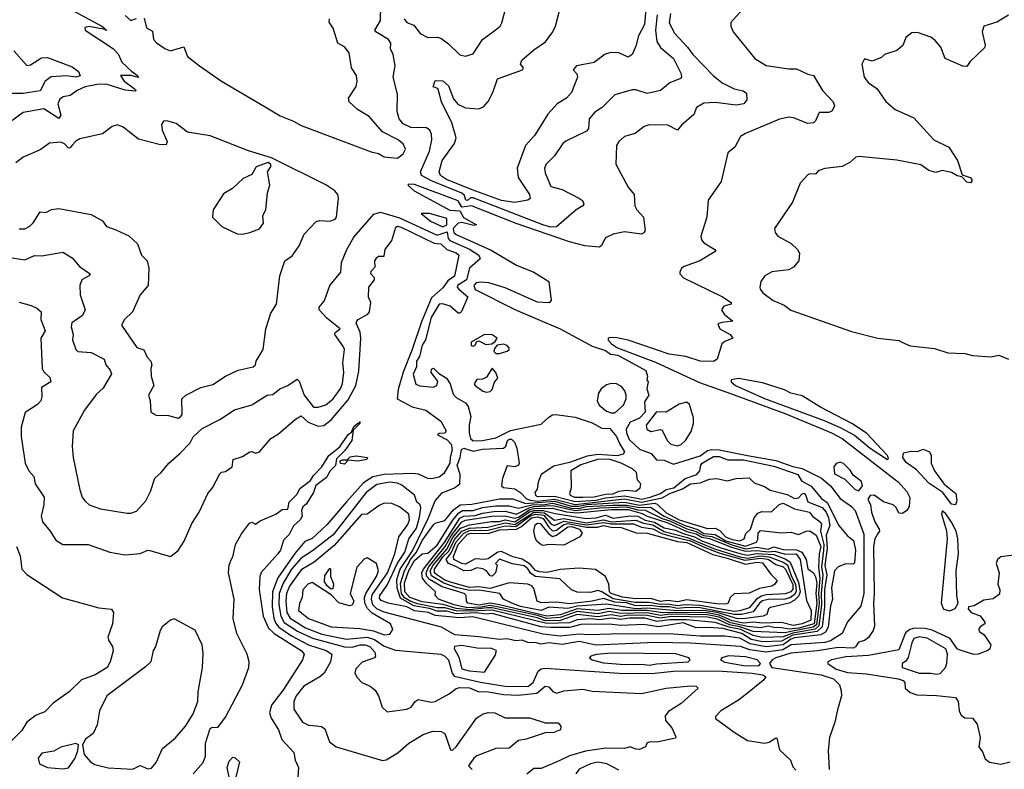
# Model space of a CAD drawing. Extents: x 1552294 to 1694791, y 811929 to 917222.
# Tile 462 of 643: x 1681327 to 1686533, y 828606 to 832570. Entities that reach past the tile are written whole.
import ezdxf

# ---------------------------------------------------------------- set-up
doc = ezdxf.new("R2010")
doc.units = 0

msp = doc.modelspace()

# ---------------------------------------------------------------- linework, layer by layer
at = {"layer": '0CON10XD'}
for points in [[(1684641.6, 832668.4), (1684630.3, 832545), (1684599.2, 832485), (1684585, 832430), (1684565.5, 832385), (1684545, 832372.3), (1684494.7, 832394.7), (1684453.7, 832396.3), (1684422.2, 832387.8), (1684365, 832344.1), (1684272, 832325), (1684253.3, 832305), (1684272.6, 832282.6), (1684276.9, 832265), (1684245.6, 832184.4), (1684219.2, 832155), (1684169.6, 832125), (1684119.7, 832070.3), (1684050.9, 831959.1), (1684002.1, 831905), (1683958.4, 831785), (1683963.3, 831735), (1684022.9, 831645), (1684026.1, 831623.9), (1684015, 831614.6), (1683945, 831602.7)], [(1681601.2, 832621.2), (1681761.2, 832535), (1681776.2, 832525), (1681777.4, 832517), (1681787.5, 832515), (1681777.4, 832517), (1681695, 832533.3), (1681671.7, 832528.3), (1681673.3, 832515), (1681823.1, 832415), (1681850, 832385), (1681866.9, 832345), (1681918.3, 832298.3), (1681950, 832275), (1681956, 832264), (1681915, 832273.8), (1681860, 832275), (1681880, 832245), (1681932.5, 832205), (1681942.5, 832195), (1681938.8, 832191.2), (1681885, 832196.7), (1681785, 832228.5), (1681737.5, 832227.5), (1681674.4, 832215), (1681631.4, 832195), (1681595, 832169.4), (1681557.6, 832162.4), (1681539.8, 832150.2), (1681528.7, 832125), (1681545.5, 832065), (1681535, 832046.5), (1681455, 832097.7), (1681345, 832079.7), (1681285.2, 832034.8)], [(1684136.6, 831473.4), (1684094, 831485), (1683725, 831628.5), (1683711.8, 831628.2), (1683695, 831612.9), (1683686.7, 831615), (1683679.2, 831639.2), (1683665, 831652.5), (1683508.6, 831715), (1683452.6, 831745), (1683445.8, 831765), (1683493.8, 831875), (1683506.1, 831935), (1683504.7, 831965), (1683495.2, 831985.2), (1683477.7, 831997.7), (1683395, 831999.5), (1683355, 832019.5), (1683333.5, 832045), (1683323.3, 832085), (1683325.3, 832175), (1683301.5, 832265), (1683313.5, 832325), (1683302.9, 832385), (1683288.5, 832415), (1683289.1, 832445), (1683278.2, 832465), (1683211.2, 832505), (1683205.8, 832515), (1683235.6, 832565), (1683237.6, 832645)], [(1683359.4, 832575), (1683374.3, 832555), (1683410.8, 832540.8), (1683445, 832496.9), (1683485, 832474.6), (1683535, 832476.7), (1683555, 832471.9), (1683595, 832442.2), (1683655, 832384), (1683685, 832376.8), (1683725, 832388.9), (1683775, 832465.6), (1683842, 832515), (1683867.5, 832535), (1683876.8, 832553.2), (1683901.2, 832645)], [(1683945, 831602.7), (1683875, 831613.9), (1683719.5, 831669.5), (1683584.7, 831725), (1683552, 831745), (1683545.2, 831765), (1683561, 831825), (1683626.2, 831915), (1683634.5, 831945), (1683611.5, 832025), (1683558.2, 832135), (1683542.5, 832195), (1683537.5, 832205), (1683514.2, 832215), (1683525, 832247.5), (1683565, 832245.5), (1683595, 832219.6), (1683620.7, 832150.7), (1683643.5, 832123.5), (1683685, 832103.3), (1683755, 832098.5), (1683780.6, 832109.4), (1683803.8, 832136.2), (1683828.9, 832185), (1683853.4, 832256.6), (1683985.4, 832304.6), (1683991.2, 832315), (1683975.7, 832335), (1683982.5, 832355), (1684045, 832410.4), (1684107, 832453), (1684146.9, 832505), (1684160.5, 832535), (1684190.5, 832649.5)], [(1685145, 832620.8), (1685088, 832555), (1685086.7, 832535), (1685100, 832505), (1685214.1, 832364.1), (1685275, 832327.7), (1685395, 832309.6), (1685435, 832310.4), (1685495, 832281.1), (1685524.3, 832274.3), (1685572.5, 832195), (1685629.1, 832135), (1685636.2, 832113.8), (1685622.6, 832087.4), (1685605, 832079.6), (1685555, 832078.9), (1685535.3, 832034.7), (1685525, 832024.5), (1685495, 832021.2), (1685419.1, 832050.9), (1685395, 832053.4), (1685345, 832043.6), (1685165, 831968), (1685138.8, 831951.2), (1685108.6, 831895), (1685072, 831865), (1685035.6, 831714.4), (1684967.5, 831615), (1684960, 831525), (1684928, 831425), (1684932.5, 831405), (1684945, 831390), (1685003.3, 831355), (1685008, 831345), (1684924.3, 831295), (1684840, 831265), (1684827.5, 831255), (1684817.5, 831235), (1684818.6, 831225), (1684837.1, 831205), (1685044.3, 831105), (1685088.8, 831075), (1685090, 831065), (1685050, 831055), (1685037.5, 831035), (1685052.3, 831012.3), (1685097.5, 830975), (1685039.3, 830969.3), (1685018.3, 830961.7), (1685030, 830935), (1685084.3, 830904.3), (1685097.5, 830885), (1685055, 830868.5), (1685039.1, 830855), (1685015.6, 830775), (1684995, 830761.5), (1684925.4, 830764.6), (1684848.7, 830788.7), (1684761.4, 830801.4), (1684545, 830874.6), (1684485, 830886.9), (1684450.9, 830889.1), (1684439.4, 830885), (1684438.2, 830875), (1684456.2, 830855), (1684488.2, 830835), (1684688.9, 830758.9), (1684921.9, 830651.9), (1685085, 830593), (1685378.4, 830485), (1685620, 830385), (1685675.8, 830355), (1685973.3, 830125), (1686018.1, 830075), (1686033.6, 830043.6), (1686030.8, 829995), (1686018, 829975), (1685995, 829958), (1685975, 829961.2), (1685961.3, 829991.3), (1685945, 830004.7), (1685895, 830020.4), (1685845.7, 830055.7), (1685825, 830053.2), (1685811.8, 830035), (1685825.4, 830005), (1685830.9, 829965), (1685849.2, 829915), (1685872.2, 829875), (1685873.3, 829865), (1685865, 829852.2), (1685849, 829825), (1685842.4, 829785), (1685845.8, 829535), (1685841.5, 829485), (1685847.4, 829362.6), (1685840.7, 829339.3), (1685815, 829302.3), (1685795, 829286.5), (1685762.4, 829277.6), (1685747.1, 829252.9), (1685735, 829247.2), (1685655, 829249.6), (1685545, 829232), (1685405, 829219.6), (1685324.7, 829195), (1685306.9, 829185), (1685292.8, 829165), (1685305, 829144.1), (1685565, 829105.3), (1685630.5, 829085), (1685662.1, 829052.1), (1685671, 829021), (1685671.9, 828995), (1685651.5, 828921.5), (1685637.8, 828855), (1685609.6, 828775), (1685602.6, 828705), (1685608.2, 828605)], [(1681885, 832591.5), (1681914.5, 832564.5), (1681944.7, 832575.3)], [(1681985, 832577.1), (1681997.1, 832527.1), (1682028.9, 832508.9), (1682034.6, 832465), (1682052, 832445), (1682098.5, 832415), (1682125, 832405.8), (1682195, 832425.7), (1682214.5, 832375), (1682277.7, 832325), (1682393.8, 832245), (1682625, 832108.2), (1682705, 832060.6), (1682775, 832033.3), (1682815, 832009.9), (1683185, 831871.8), (1683225, 831862.1), (1683255, 831844.4), (1683325, 831838.1), (1683355, 831860), (1683367.5, 831885), (1683355, 831912.5), (1683325, 831935.6), (1683245, 831977.1), (1683175, 832057.1), (1683113.3, 832095), (1683070, 832135), (1683066.2, 832155), (1683105.8, 832215.8), (1683111.4, 832245), (1683107.8, 832275), (1683082.5, 832315), (1683069.2, 832395), (1683045.4, 832425.4), (1683009.4, 832445), (1682985.3, 832525.3), (1682964, 832556), (1682965.7, 832574.3)], [(1684698.2, 832595), (1684689.8, 832515), (1684696.3, 832455), (1684715, 832423.2), (1684785, 832363.9), (1684825, 832282.5), (1684827.3, 832265), (1684822.2, 832257.8), (1684765, 832235.9), (1684715, 832194.6), (1684645, 832178.6), (1684585, 832198.4), (1684565, 832199.3), (1684475, 832171.9), (1684407.8, 832105), (1684369.2, 832080.8), (1684338.6, 832045), (1684335.5, 831995), (1684325, 831979.4), (1684215, 831928.2), (1684199.4, 831915), (1684155, 831849.2), (1684110.6, 831805), (1684102.2, 831785), (1684105, 831760), (1684135, 831687.5), (1684195, 831670.9), (1684288.1, 831625), (1684303.2, 831613.2), (1684310.4, 831595), (1684305.3, 831584.7), (1684269.5, 831565), (1684165, 831473.7), (1684136.6, 831473.4)], [(1684767.8, 832602.2), (1684762.2, 832552.2), (1684789.2, 832499.2), (1684858.9, 832425), (1684887.3, 832385), (1684995, 832272.7), (1685040.8, 832235), (1685105.6, 832204.4)], [(1686555.8, 832594.2), (1686493.9, 832556.1), (1686425, 832536), (1686416.2, 832505), (1686432.7, 832435), (1686429.6, 832420.4), (1686352.3, 832347.7), (1686335, 832322.5), (1686315, 832323.3), (1686221.2, 832365), (1686197.1, 832425), (1686168.7, 832458.7), (1686145, 832477.5), (1686075, 832501.2), (1686045, 832500), (1686012.5, 832475), (1685996.1, 832433.9), (1685965, 832406.7), (1685900, 832385), (1685885, 832370), (1685835, 832350), (1685795, 832362.5), (1685780, 832335), (1685793.3, 832265), (1685815, 832236.2), (1685859.2, 832205), (1685907.2, 832137.2), (1685956, 832095), (1686055, 832051.2), (1686160, 831935), (1686240, 831895), (1686286.2, 831825), (1686310, 831750), (1686352.5, 831735), (1686362.5, 831725), (1686362.5, 831715), (1686355, 831707.5), (1686335, 831711.2), (1686308.3, 831738.3), (1686285, 831744), (1686255, 831762.5), (1686205, 831772.5), (1686172.1, 831762.1), (1686135, 831771.9), (1686092.2, 831802.2), (1685965, 831826.9), (1685765, 831845.8), (1685748, 831842), (1685717.5, 831815), (1685676.7, 831793.3), (1685585, 831783.3), (1685549.3, 831770.7), (1685535, 831752.5), (1685505, 831753.8), (1685495, 831748.8), (1685453.3, 831705), (1685414.2, 831605), (1685318, 831465), (1685321.2, 831445), (1685336.7, 831425), (1685406.3, 831386.3), (1685440, 831355), (1685450, 831335), (1685446.7, 831295), (1685418.3, 831261.7), (1685395, 831246.2), (1685305, 831236), (1685266.7, 831215), (1685246.2, 831185), (1685240, 831155), (1685243.3, 831145), (1685256.7, 831125), (1685310.8, 831085), (1685370.3, 831060.3), (1685405, 831033.6), (1685725, 830921.6), (1685865, 830886), (1685975, 830873.9), (1685991.1, 830865), (1686036, 830845), (1686165, 830831.2), (1686235, 830808.1), (1686325, 830805.3), (1686365, 830794.1), (1686463, 830787), (1686505, 830796.5), (1686555, 830775.5)], [(1681295.7, 832405), (1681365, 832326.9), (1681385, 832330.4), (1681442.9, 832367.1), (1681475, 832370.4), (1681605, 832320.4), (1681638.2, 832295), (1681646.8, 832273.2), (1681625, 832265.7), (1681575, 832273.3), (1681493.1, 832266.9), (1681462.2, 832245), (1681435, 832194.2), (1681345, 832179.1), (1681275, 832179.5)], [(1685105.6, 832204.4), (1685153, 832193), (1685170.7, 832180.7), (1685172, 832145), (1685156, 832125), (1685115, 832117.2), (1685005, 832132), (1684945, 832127.8), (1684905.7, 832105), (1684892.4, 832067.6), (1684827.3, 832012.7), (1684805, 831986), (1684755, 832012.5), (1684655, 832014), (1684630, 832005), (1684582.5, 831967.5), (1684525, 831951.4), (1684494.6, 831925.4), (1684482.9, 831905), (1684478.6, 831805), (1684545, 831684), (1684575.6, 831645), (1684580.6, 831585), (1684590, 831565), (1684625.7, 831525), (1684634.2, 831455), (1684627.6, 831442.4), (1684615, 831435.8), (1684525, 831448.5), (1684464.5, 831435.5), (1684424.5, 831415.5), (1684404.2, 831375), (1684392.7, 831367.3), (1684315, 831374), (1684235, 831395.1), (1683952.8, 831492.8), (1683715.5, 831585), (1683665, 831578.3), (1683645, 831611.6), (1683415, 831698.6), (1683385, 831700), (1683380, 831695), (1683413.8, 831665), (1683602.6, 831562.6), (1683655, 831559.7), (1683674.6, 831524.6), (1683742.5, 831485), (1683728, 831482), (1683665, 831496.9), (1683645, 831493.5), (1683619.7, 831465), (1683623, 831445), (1683635.3, 831434.7), (1683820.7, 831350.7), (1683955, 831272.5), (1684045.5, 831235.5), (1684125.5, 831185), (1684137.5, 831085), (1684126.7, 831073.3), (1684065, 831075.8), (1683895, 831151.8), (1683807.5, 831177.5), (1683765, 831182.1), (1683741.8, 831178.2), (1683728.8, 831165), (1683735, 831143.4), (1683945, 831036.6), (1684185.7, 830935.7), (1684353.9, 830843.9), (1684425, 830819.7), (1684451.3, 830801.3), (1684490.6, 830795), (1684637.5, 830715), (1684647.5, 830685), (1684642.5, 830665), (1684650, 830655), (1684643, 830617), (1684653.3, 830585), (1684631.1, 830548.9), (1684634.3, 830495), (1684605, 830462.3), (1684555, 830441.7), (1684534.6, 830405), (1684536.3, 830385), (1684550.8, 830350.8), (1684605, 830298), (1684665.9, 830275.9), (1684695, 830242.8), (1684735, 830240), (1684785, 830219.1), (1684925, 830264.4), (1684965, 830291.6), (1684985, 830297.7), (1685025.4, 830295.4), (1685175, 830266), (1685325, 830239.7), (1685415, 830206.8), (1685465, 830196.4), (1685567.7, 830145), (1685614, 830105), (1685665, 830038.3), (1685725, 829996.2), (1685745.2, 829975), (1685790.2, 829850.2), (1685791, 829535), (1685775, 829468.2), (1685705, 829385.6), (1685676.5, 829325), (1685615, 829285.1), (1685585, 829277.1), (1685406.5, 829263.5), (1685361.8, 829238.2), (1685275, 829225.1), (1685188.1, 829238.1), (1685138.8, 829255), (1684875, 829273.7), (1684685, 829276.6), (1684375, 829263.1), (1684285, 829282.4), (1684195, 829265.9), (1684125, 829274), (1684085, 829267.3), (1684057.5, 829275), (1684015, 829276.5), (1683985, 829288.5), (1683950, 829285), (1683905, 829296), (1683865, 829293), (1683755, 829306.3), (1683628, 829318), (1683557.2, 829357.2), (1683255, 829437.6), (1683215.3, 829455.3), (1683195.3, 829475), (1683187.4, 829505), (1683191.5, 829528.5), (1683272.7, 829645), (1683310.7, 829745), (1683332.3, 829835), (1683379.1, 829900.9), (1683389.3, 829925), (1683385.1, 829955.1), (1683335, 829994.3), (1683295, 830010.8), (1683255, 830012.9), (1683228.9, 830001.1), (1683165, 829955.7), (1683135, 829953.8), (1682990.3, 829789.7), (1682885, 829702.2), (1682815, 829661.3), (1682754.2, 829575), (1682738.7, 829535), (1682734.1, 829495), (1682740.3, 829435), (1682757.7, 829405), (1682837.7, 829355), (1682925, 829320.6), (1683055, 829294.2), (1683165, 829304.7), (1683202.8, 829292.8), (1683255, 829256.9), (1683315, 829236.6), (1683554.6, 829215), (1683575.3, 829205), (1683594.3, 829185), (1683613.7, 829113.7), (1683625, 829098), (1683763.3, 829066.7), (1683895, 829045.5), (1684015, 829044.7), (1684041.7, 829065), (1684068.1, 829125), (1684085, 829137.6), (1684105, 829141.4), (1684523.2, 829113.2), (1684685, 829113.8), (1684785.1, 829125.1), (1685015, 829127.7), (1685200, 829115), (1685256.9, 829105), (1685271.9, 829095), (1685257.8, 829075), (1685175, 829008.8), (1685128.1, 828971.9), (1685035, 828915.6), (1685006.2, 828885), (1685006.7, 828875), (1685105, 828801.9), (1685175, 828758.9), (1685265.6, 828744.4), (1685290.9, 828749.1), (1685325, 828773.3), (1685330, 828770), (1685345, 828708.8), (1685402.5, 828655), (1685415, 828620), (1685431.7, 828601.7)], [(1682165, 830463.3), (1682179.3, 830470.7), (1682187, 830483), (1682183.8, 830565), (1682205, 830584.2), (1682285, 830624.5), (1682348.9, 830641.1), (1682415.6, 830684.4), (1682482.9, 830717.1), (1682562.5, 830735), (1682574, 830745), (1682577.1, 830765), (1682614, 830826), (1682629.7, 830935), (1682655, 831017.5), (1682685.4, 831065), (1682703.2, 831215), (1682730, 831295), (1682768.1, 831321.9), (1682805.5, 831374.5), (1682831.3, 831435), (1682895, 831501.9), (1682915, 831507.1), (1682966.7, 831505), (1682995, 831514.5), (1683003.3, 831525), (1683013.7, 831626.3), (1683010.4, 831645), (1682994.5, 831664.5), (1682946.2, 831696.2), (1682658.8, 831838.8), (1682536.5, 831876.5), (1682335, 831954.9), (1682215, 831975.4), (1682155, 832020), (1682105, 832034.5), (1682087.1, 832032.9), (1682078, 832015), (1682080, 831985), (1682107.1, 831925), (1682101.7, 831908.3), (1682065, 831909.5), (1681955, 831937.1), (1681875, 832000.6), (1681845, 832012.9), (1681815.6, 832004.4), (1681765, 831965.8), (1681645, 831939.2), (1681625, 831928.2), (1681605, 831906), (1681595, 831892.5), (1681585, 831890.6), (1681565, 831912.5), (1681545, 831922.5), (1681485, 831916.4), (1681435, 831881.1), (1681345, 831843.1), (1681307.8, 831812.2)], [(1682505.5, 831435.5), (1682545, 831443.8), (1682595, 831463.9), (1682617, 831493), (1682612.8, 831535), (1682629.6, 831565), (1682638.1, 831655), (1682649.5, 831695), (1682638.1, 831765), (1682656.5, 831795), (1682654.3, 831805), (1682641.1, 831815), (1682578.3, 831791.7), (1682555, 831751.2), (1682509.3, 831730.7), (1682452.3, 831677.7), (1682405, 831648), (1682351.2, 831565), (1682347.5, 831525), (1682395.9, 831475.9), (1682478.1, 831438.1), (1682505.5, 831435.5)], [(1681265, 831313.3), (1681355, 831299.6), (1681405, 831322.5), (1681445, 831320.7), (1681555, 831340.6), (1681605, 831310.6), (1681644, 831264), (1681700, 831225), (1681693.3, 831215), (1681656, 831195), (1681645.8, 831165), (1681647.5, 831115), (1681674.3, 831035), (1681658.6, 831005), (1681603.4, 830966.6), (1681600.4, 830945), (1681609.6, 830905), (1681606.6, 830876.6), (1681624.4, 830825), (1681634.2, 830815), (1681705, 830809.4), (1681774.2, 830775), (1681782.4, 830745), (1681806.6, 830716.6), (1681812, 830698), (1681768.5, 830621.5), (1681732.4, 830587.6), (1681670, 830505), (1681609.4, 830395), (1681604.3, 830315), (1681610, 830255), (1681644.7, 830084.7), (1681657.3, 830045), (1681671.4, 830025), (1681695, 830004.5), (1681755, 829984.2), (1681895, 829960.8), (1681915, 829960.8), (1681945, 829971.4), (1681994.5, 830025.5), (1682019.4, 830075), (1682042.7, 830145), (1682075.5, 830175), (1682115.3, 830224.7), (1682174.2, 830275.8), (1682228.3, 830331.7), (1682245, 830363.8), (1682292.3, 830407.7), (1682386, 830455), (1682462.6, 830507.4), (1682555, 830533.6), (1682635, 830584.3), (1682665, 830587.1), (1682703, 830617), (1682745, 830635.6), (1682795, 830668.6), (1682805, 830657.5), (1682832, 830585), (1682881, 830521), (1682905, 830521.6), (1682946.2, 830533.8), (1682985, 830564.7), (1683025, 830621.1), (1683034.3, 830645.7), (1683041.2, 830705), (1683035.2, 830755), (1683044.1, 830825), (1683039.7, 830839.7), (1682994.5, 830905), (1682996.2, 830915), (1683022, 830935), (1682951.1, 830991.1), (1682910.3, 831035), (1682910.5, 831049.5), (1682937.9, 831082.1), (1682946.3, 831103.7), (1682967.8, 831165), (1683025.3, 831235), (1683028.8, 831285), (1683057.8, 831355), (1683095, 831419.5), (1683199.1, 831540.9), (1683235, 831552.4), (1683335, 831521.6), (1683535, 831430.7), (1683587.7, 831447.7), (1683593.3, 831413.3), (1683601.5, 831401.5), (1683706, 831356), (1683755.3, 831325), (1683761.8, 831305), (1683705, 831255.5), (1683690.7, 831195), (1683642.1, 831165), (1683641.1, 831155), (1683648.8, 831145), (1683697.2, 831105), (1683662.8, 831027.2), (1683655, 831017.1), (1683645, 831018.6), (1683603.6, 831055), (1683565, 831067.3), (1683545, 831065.2), (1683503.2, 830995), (1683473.6, 830876.4), (1683455, 830849.5), (1683441.1, 830788.9), (1683426, 830765), (1683424.7, 830735), (1683407.8, 830695), (1683422.8, 830642.8), (1683443.1, 830633.1), (1683515, 830627.3), (1683532.5, 830635), (1683537.8, 830657.8), (1683503.1, 830705), (1683505, 830722.5), (1683515, 830727.5), (1683541.2, 830701.2), (1683584.2, 830674.2), (1683603.8, 830645), (1683618.8, 830588.8), (1683635, 830571.9), (1683685, 830543.8), (1683697.9, 830525), (1683712.2, 830472.2), (1683703.3, 830425), (1683704.6, 830385), (1683711, 830355), (1683725, 830342.7), (1683774.4, 830344.4), (1683845, 830359.1), (1683923, 830397), (1684085, 830431.6), (1684125, 830468.4)], [(1681325, 831463.6), (1681355, 831463.8), (1681381.3, 831478.7), (1681398.1, 831495), (1681435, 831552.9), (1681465, 831550), (1681495, 831565.7), (1681535, 831571.2), (1681705, 831540), (1681765, 831505.7), (1681785.6, 831475.6), (1681835, 831458), (1681905, 831426.2), (1681950, 831385), (1681970.6, 831325), (1682001.2, 831295), (1682010.4, 831255), (1682006.5, 831163.5), (1681965, 831114), (1681924.4, 831025.6), (1681881.2, 830985), (1681866.2, 830955), (1681946.1, 830836.1), (1681984.2, 830824.2), (1682001.2, 830785), (1682020, 830765), (1682026.2, 830745), (1682020, 830725), (1682022.5, 830685), (1682035.8, 830635), (1682008.8, 830585), (1682016.7, 830555), (1682020, 830495), (1682048.3, 830478.3), (1682115, 830477.5), (1682165, 830463.3)], [(1683565, 831473.5), (1683585.3, 831484.7), (1683585, 831518.1), (1683494.4, 831545.6), (1683450, 831545), (1683500, 831505), (1683565, 831473.5)], [(1681325, 831076.2), (1681388.1, 831058.1), (1681417.5, 831045), (1681441.5, 831025), (1681438.8, 830985), (1681461.6, 830925), (1681439.1, 830885), (1681446.2, 830725), (1681455, 830706.9), (1681487.3, 830677.3), (1681492.9, 830655), (1681442.9, 830625), (1681444.4, 830575), (1681438.6, 830555), (1681420.8, 830535), (1681357, 830493), (1681334.3, 830415), (1681335.8, 830365), (1681355.6, 830225.6), (1681375.6, 830185), (1681401.8, 830155), (1681409.4, 830115), (1681456.9, 830045), (1681455.6, 830005), (1681441.5, 829945), (1681447.8, 829915), (1681488.6, 829865), (1681517.6, 829817.6), (1681555, 829795.6), (1681690, 829795), (1681803.7, 829753.7), (1681885, 829740.9), (1681963.5, 829746.5), (1682005, 829764.3), (1682015, 829763.1), (1682125, 829731.2), (1682165, 829763.8), (1682197.2, 829812.8), (1682236.9, 829905), (1682276.2, 829965), (1682322.5, 830065), (1682346, 830094), (1682385, 830168.8), (1682395, 830177.5), (1682415, 830180.8), (1682450, 830205), (1682456, 830245), (1682505, 830260.8), (1682545, 830284), (1682555, 830286.2), (1682575, 830278), (1682595, 830285.6), (1682655, 830354.4), (1682695, 830380.6), (1682785, 830457.8), (1682815, 830474.4), (1682852, 830442), (1682905, 830421.1), (1682936.3, 830423.7), (1682975, 830453.3), (1683065, 830560), (1683105, 830636.2), (1683120.7, 830710.7), (1683132, 830885), (1683127.5, 830917.5), (1683107.1, 830965), (1683109.2, 830975), (1683116.2, 830985), (1683167.3, 831012.7), (1683176.5, 831025), (1683183.8, 831075), (1683172.3, 831102.3), (1683174.3, 831155), (1683204.2, 831195), (1683203.8, 831205), (1683184.5, 831225), (1683185, 831240), (1683207, 831263), (1683205.6, 831295), (1683215, 831313.1), (1683225, 831319.4), (1683255, 831320), (1683260, 831355), (1683295, 831401.4), (1683316.6, 831473.4), (1683325, 831477.2), (1683345, 831472.5), (1683518.6, 831388.6), (1683555, 831385.1), (1683585, 831355.1), (1683635, 831337.3), (1683650, 831325), (1683625.8, 831214.2), (1683590.6, 831189.4), (1683565, 831152.2), (1683505, 831098.5), (1683452.4, 830972.4), (1683402.7, 830825), (1683354.5, 830705.5), (1683328.1, 830615), (1683322.5, 830565), (1683403, 830523), (1683475, 830504.4), (1683555, 830446.4), (1683582.5, 830395), (1683575.9, 830384.1), (1683545, 830382), (1683536.2, 830375), (1683587.7, 830347.7), (1683608.7, 830325), (1683613.8, 830295), (1683602.7, 830255), (1683601.6, 830225), (1683569.2, 830170.8), (1683545, 830151), (1683505, 830142), (1683485, 830144.5), (1683436, 830166), (1683405, 830170.5), (1683255, 830164.9), (1683195, 830153.1), (1683145, 830121.2), (1683055, 830019.8), (1682951.9, 829898.1), (1682873.5, 829826.5), (1682835, 829810.4), (1682782, 829748), (1682691.7, 829618.3), (1682663.6, 829545), (1682662.7, 829465), (1682672, 829405), (1682680.1, 829380.1), (1682697.1, 829357.1), (1682765, 829312.5), (1682855, 829264.7), (1682947.7, 829235), (1682977.1, 829215), (1682970.7, 829175), (1682936.8, 829115), (1682915, 829095.4), (1682829.5, 829045), (1682789.2, 828995), (1682776.4, 828965), (1682777.5, 828925), (1682822.5, 828855), (1682855, 828839.4), (1682896.4, 828836.4)], [(1683725, 830842.6), (1683735, 830848.1), (1683743.5, 830866.5), (1683755, 830871.2), (1683792, 830852), (1683824.1, 830855.9), (1683842.1, 830867.9), (1683851.2, 830885), (1683825, 830903.4), (1683784.5, 830905.5), (1683715, 830865.2), (1683715, 830846.4), (1683725, 830842.6)], [(1683845, 830803.9), (1683865, 830804.7), (1683905, 830817.4), (1683914.8, 830825), (1683915.7, 830835), (1683905, 830847.3), (1683885, 830854.7), (1683851.5, 830848.5), (1683838.1, 830831.9), (1683835.1, 830815), (1683845, 830803.9)], [(1683795, 830599.7), (1683815, 830603.8), (1683826.2, 830615), (1683837.6, 830652.4), (1683856.3, 830675), (1683845, 830704.8), (1683825, 830726.9), (1683795, 830680), (1683775, 830669.2), (1683745, 830666.7), (1683730.8, 830645), (1683735, 830634.7), (1683776.5, 830605), (1683795, 830599.7)], [(1684455, 830490.8), (1684475, 830491.6), (1684519.1, 830530.9), (1684533.8, 830565), (1684534.2, 830585), (1684527, 830607), (1684509.4, 830629.4), (1684483.8, 830643.8), (1684455, 830646.7), (1684430.4, 830639.6), (1684402.4, 830617.6), (1684388.4, 830595), (1684381.1, 830555), (1684390.9, 830530.9), (1684429.5, 830499.5), (1684455, 830490.8)], [(1685915, 830244), (1685921.2, 830248.8), (1685915.8, 830265), (1685805, 830383.6), (1685727.3, 830435), (1685561.3, 830521.3), (1685465, 830581.5), (1685405, 830595.3), (1685371.8, 830611.8), (1685255, 830648.7), (1685127.7, 830672.3), (1685090, 830665), (1685089.2, 830655), (1685111.9, 830635), (1685265, 830566.3), (1685580.3, 830450.3), (1685665, 830413), (1685742.1, 830372.1), (1685824.7, 830305), (1685915, 830244)], [(1684805, 830317), (1684825, 830324), (1684847.8, 830345), (1684877.7, 830392.3), (1684890.8, 830435), (1684889.4, 830465), (1684868.4, 830535), (1684855, 830547.3), (1684815, 830537.1), (1684745, 830495.3), (1684693.6, 830496.4), (1684639.6, 830425), (1684644.1, 830404.1), (1684665, 830391.6), (1684715, 830403.3), (1684725, 830399.2), (1684751.2, 830345), (1684770.8, 830325), (1684805, 830317)], [(1684125, 830468.4), (1684145, 830480), (1684162, 830482), (1684265, 830467.7), (1684355, 830438.6), (1684405, 830410.1), (1684447.3, 830407.3), (1684483, 830365), (1684498, 830328), (1684525.3, 830284.7), (1684517.5, 830272.5), (1684485.9, 830264.1), (1684385, 830271.4), (1684327.7, 830262.3), (1684235, 830228.1), (1684150.8, 830209.2), (1684084.7, 830165), (1684068.5, 830125), (1684063.3, 830086.7), (1684050.9, 830069.1), (1684054.7, 830055), (1684065, 830049.2), (1684155, 830051), (1684265, 830021.5), (1684375, 830029.6), (1684425, 830041.7), (1684525, 830052.6), (1684589.8, 830039.8), (1684615, 830035.2), (1684660.3, 830045), (1684715.3, 830064.7), (1684745.2, 830084.8), (1684785.9, 830095), (1684846.4, 830143.6), (1684907.5, 830165), (1684922.9, 830185), (1684928.6, 830215), (1684936.7, 830225), (1684995, 830259.7), (1685025, 830260.8), (1685072.5, 830242.5), (1685155, 830243.2), (1685315, 830209.7), (1685441.8, 830165), (1685461.6, 830131.6), (1685512.7, 830102.7), (1685567.3, 830037.3), (1685596.5, 830016.5), (1685659.3, 829895), (1685702.1, 829842.1), (1685736.7, 829816.7), (1685746.8, 829765), (1685741.5, 829698.5), (1685735, 829690.6), (1685695, 829692.5), (1685655, 829676.9), (1685636.2, 829655), (1685619.6, 829565), (1685625.8, 829505), (1685615, 829471.2), (1685601.8, 829358.2), (1685588.1, 829331.9), (1685563.6, 829316.4), (1685425, 829301.4), (1685405, 829294.3), (1685365, 829265), (1685275, 829253.9), (1685190.2, 829270.2), (1685135, 829300.2), (1685055, 829310.8), (1684925, 829310.5), (1684785, 829321.5), (1684516.7, 829323.3), (1684332.7, 829317.3), (1684285, 829321.2), (1684185, 829309.8), (1684095, 829320.2), (1683722.9, 829412.9), (1683655, 829406.4), (1683525, 829418.8), (1683489.3, 829435), (1683415, 829443.8), (1683374.6, 829465), (1683275.3, 829484.7), (1683238.6, 829498.6), (1683230.5, 829510.5), (1683232, 829525), (1683269.5, 829580.5), (1683324.2, 829695.8), (1683363.4, 829755), (1683385.5, 829824.5), (1683425, 829880.8), (1683440.7, 829939.3), (1683448.7, 829988.7), (1683445.4, 830005), (1683427.9, 830017.9), (1683414.1, 830055), (1683347.9, 830107.9), (1683325, 830119.1), (1683285, 830124.5), (1683215, 830112.3), (1683160, 830070), (1682985, 829846.6), (1682875, 829760.5), (1682815, 829722.3), (1682765.1, 829665), (1682720.2, 829589.8), (1682700, 829535), (1682697.4, 829477.4), (1682707.7, 829415), (1682725, 829382.6), (1682796.5, 829336.5), (1682875, 829298.8), (1683044.4, 829254.4), (1683085, 829252.1), (1683128.1, 829265), (1683154.2, 829265), (1683178.8, 829255), (1683205.9, 829225), (1683209.5, 829205), (1683203.8, 829196.2), (1683137.8, 829172.2), (1683105, 829138), (1683100, 829115), (1683110.9, 829090.9), (1683135.7, 829065.7), (1683180, 829045), (1683206.2, 829025), (1683223.8, 828995), (1683244.3, 828934.3), (1683270.7, 828910.7), (1683375, 828924.3), (1683397.5, 828935), (1683418, 828965), (1683435, 828975.7), (1683505, 828961.4), (1683525, 828965.5), (1683598.1, 829005), (1683635, 829033.8), (1683655, 829038.9), (1683705, 829037.2), (1683755.2, 829015.2), (1683795, 829016.8), (1683885, 829001.5), (1683962.2, 828997.8), (1684061.9, 829008.1), (1684105, 829045.6), (1684125, 829042.5), (1684146.9, 829016.9), (1684165, 829009.1), (1684205, 829021.2), (1684265, 829026.2), (1684305, 829029.2), (1684355, 829019.5), (1684615, 829007.6), (1684745, 829036), (1684875, 829048.3), (1684903.8, 829045), (1684914.2, 829035), (1684825, 828954.6), (1684758, 828912), (1684741.1, 828888.9), (1684741.8, 828865), (1684775.5, 828825), (1684797.3, 828777.3), (1684795, 828771.2), (1684705, 828751.3), (1684655, 828749.2), (1684643.3, 828745), (1684636.7, 828725), (1684605, 828711.4), (1684585, 828712.9), (1684555.8, 828725.8), (1684525, 828716.7), (1684427.4, 828717.4), (1684318.4, 828701.6), (1684235, 828677.4), (1684179.9, 828650.1), (1684085, 828610.6), (1684045, 828611.1), (1684009, 828581)], [(1682245, 828582.5), (1682297.1, 828642.9), (1682310, 828675), (1682310, 828745), (1682335, 828822.5), (1682345, 828828.8), (1682375, 828828), (1682415, 828882.7), (1682505, 829052.2), (1682538.9, 829145), (1682540.9, 829175), (1682530.7, 829215), (1682475.8, 829325), (1682456.9, 829403.1), (1682461.8, 829505), (1682431.4, 829645), (1682434.2, 829685), (1682446, 829714), (1682455, 829730), (1682468.8, 829795), (1682499.3, 829850.7), (1682542.3, 829907.7), (1682555, 829912.5), (1682575, 829902.5), (1682599.3, 829920.7), (1682682.5, 829955), (1682715, 829980), (1682745, 829980.8), (1682752.2, 830017.8), (1682795, 830060.8), (1682809.1, 830090.9), (1682865, 830132.7), (1682880, 830160), (1682924.6, 830205), (1682961.8, 830265), (1683019.3, 830310.7), (1683064.3, 830375.7), (1683081.7, 830388.3), (1683095, 830419.2), (1683115, 830436.7), (1683123.6, 830436.4), (1683125, 830445.6), (1683125.5, 830435), (1683090.7, 830399.3), (1683084, 830345), (1683047.4, 830292.6), (1683001.7, 830248.3), (1682997.5, 830212.5), (1682969.7, 830185), (1682950.4, 830149.6), (1682893.8, 830106.2), (1682880.6, 830069.4), (1682842, 830008), (1682825, 829993.8), (1682817.5, 829975), (1682821.4, 829945), (1682810, 829925), (1682775, 829893.8), (1682751.9, 829848.1), (1682721.7, 829818.3), (1682705.6, 829765), (1682691.4, 829745), (1682605, 829646.2), (1682597.8, 829625), (1682593.1, 829556.9), (1682613.9, 829415), (1682642.9, 829352.9), (1682673.6, 829323.6), (1682815.3, 829235), (1682831.6, 829215), (1682822.7, 829185), (1682722.1, 829027.9), (1682658.4, 828945), (1682648.3, 828905), (1682656.2, 828876.2), (1682695, 828814.4), (1682713.6, 828763.6), (1682776.5, 828695), (1682784, 828655), (1682801.8, 828615), (1682798.1, 828565)], [(1685255, 829280.3), (1685195, 829293.3), (1685145, 829324.3), (1685045, 829350.5), (1684975, 829356.6), (1684905, 829353.6), (1684835, 829380.9), (1684705, 829359.6), (1684625, 829371.9), (1684505, 829367.3), (1684445, 829373.8), (1684295, 829371.2), (1684235, 829356.5), (1684135, 829355.2), (1684085, 829359.5), (1683825, 829430.1), (1683793.5, 829426.5), (1683742.9, 829432.9), (1683635, 829428.3), (1683585, 829442), (1683535, 829442.4), (1683495, 829457.1), (1683410.8, 829470.8), (1683340.4, 829510.4), (1683323.2, 829563.2), (1683320.8, 829609.2), (1683339.9, 829665), (1683405, 829760.7), (1683487.2, 829932.8), (1683524, 830026), (1683561.8, 830068.2), (1683626.9, 830095), (1683653.8, 830115), (1683655.5, 830165), (1683640.5, 830215), (1683656.1, 830255), (1683663, 830297), (1683675, 830303.3), (1683725, 830288.1), (1683775, 830298.4), (1683885, 830303.3), (1683897.1, 830315), (1683906.9, 830345), (1683915, 830351.6), (1683928.6, 830351.4), (1683943.1, 830335), (1683956.2, 830305), (1683967.9, 830225), (1683964.5, 830215), (1683945, 830205.3), (1683905, 830210), (1683880, 830145), (1683875.5, 830105), (1683885.4, 830095.4), (1683945, 830088.9), (1683977.3, 830067.3), (1684006.6, 830036.6), (1684029, 830029), (1684065, 830024.7), (1684155, 830034.9), (1684265, 830007), (1684525, 830036.5), (1684615, 830018.2), (1684725, 830042.3), (1684765, 830064.2), (1684831.4, 830088.6), (1684874.8, 830114.8), (1684925, 830121.4), (1684975, 830140), (1685013.6, 830143.6), (1685068.2, 830131.8), (1685115, 830142.9), (1685185, 830147.9), (1685211.4, 830121.4), (1685265, 830100.9), (1685295, 830081.8), (1685385, 830060), (1685425, 830037.5), (1685445, 830041.4), (1685465, 830063.5), (1685475, 830066.3), (1685484.6, 830054.6), (1685495, 830020), (1685571.3, 829991.3), (1685591.8, 829965), (1685604.1, 829935.9), (1685610.5, 829895), (1685591.8, 829845), (1685597.5, 829775), (1685584.3, 829684.3), (1685594.3, 829635), (1685582.8, 829555), (1685583.4, 829465), (1685570.9, 829359.1), (1685544.4, 829335.6), (1685415, 829315.5), (1685355, 829283.9), (1685255, 829280.3)], [(1686275, 830003.8), (1686255, 830008.1), (1686208.9, 830068.9), (1686135, 830118.8), (1686069, 830189), (1686015, 830228.9), (1685997.8, 830255), (1686001.1, 830278.9), (1686041.7, 830288.3), (1686075, 830286), (1686105, 830298.6), (1686137.5, 830285), (1686146.9, 830265), (1686146, 830225), (1686164.2, 830185), (1686215, 830113.8), (1686277.5, 830065), (1686282.9, 830025), (1686275, 830003.8)], [(1683045, 830219.7), (1683023.1, 830223.1), (1683022.6, 830237.4), (1683035, 830243.3), (1683058.3, 830241.7), (1683075, 830258.7), (1683106, 830264), (1683165.7, 830255), (1683163.3, 830245), (1683115, 830235.3), (1683065, 830240), (1683045, 830219.7)], [(1684305, 830044.3), (1684365, 830047.3), (1684425, 830061.3), (1684465, 830063.3), (1684495, 830076.3), (1684535, 830082.8), (1684585, 830077.2), (1684607.8, 830095), (1684611.5, 830115), (1684594.4, 830135), (1684588.2, 830175), (1684567.1, 830195), (1684506.8, 830225), (1684445, 830245.3), (1684382.8, 830245), (1684295, 830215.3), (1684240.9, 830185), (1684243.6, 830095), (1684233.6, 830065), (1684238.6, 830055), (1684260.5, 830045), (1684305, 830044.3)], [(1685765, 830078.2), (1685784.3, 830105), (1685778.7, 830128.7), (1685735, 830160.7), (1685718, 830188), (1685683.3, 830223.3), (1685665, 830230.9), (1685645, 830223.1), (1685631.6, 830205), (1685635, 830168.2), (1685689.5, 830139.5), (1685745, 830085.8), (1685765, 830078.2)], [(1685255, 829303.5), (1685205, 829313.4), (1685140.1, 829345), (1685077.9, 829357.9), (1685005, 829382.4), (1684855, 829397.2), (1684765, 829396.8), (1684697.1, 829387.1), (1684634.5, 829404.5), (1684552, 829405), (1684505, 829397.8), (1684455, 829404.5), (1684395, 829396.4), (1684345, 829401.7), (1684275, 829396.1), (1684235, 829381.4), (1684115, 829376.4), (1683825, 829447.8), (1683712, 829442), (1683635, 829443.7), (1683575, 829460.3), (1683535, 829460.2), (1683430.9, 829480.9), (1683395, 829492.7), (1683362.6, 829512.6), (1683346.7, 829535), (1683341.4, 829588.6), (1683362.6, 829655), (1683394.4, 829715.6), (1683425.6, 829755), (1683455, 829815.7), (1683515, 829899.5), (1683525, 829907.8), (1683575, 829921.2), (1683621.6, 829978.4), (1683656.1, 830003.9), (1683718.5, 830008.5), (1683865, 830035.9), (1683935, 830036.3), (1684002.1, 830012.1), (1684155, 830023.1), (1684245, 829997.3), (1684283.3, 829996.7), (1684325, 830006), (1684525, 830018.3), (1684605, 830003.2), (1684685, 830014), (1684698.2, 830008.2), (1684745, 829962.7), (1684813.8, 829925), (1684965, 829879.4), (1685005, 829882), (1685029.5, 829869.5), (1685058.7, 829835), (1685095, 829820.7), (1685135.1, 829814.9), (1685157.5, 829825), (1685167.4, 829852.6), (1685191.8, 829875), (1685210, 829935), (1685230.4, 829959.6), (1685250.9, 829969.1), (1685302.3, 829967.7), (1685343.1, 830006.9), (1685365, 830012.9), (1685425, 829982.8), (1685504.2, 829965), (1685518.9, 829945), (1685560, 829915), (1685567.1, 829902.9), (1685561.6, 829865), (1685579.7, 829795), (1685577.6, 829765), (1685566.8, 829675), (1685574.1, 829635), (1685565, 829535), (1685566.9, 829475), (1685552.5, 829365), (1685532.6, 829347.4), (1685415, 829326.5), (1685365, 829306.7), (1685315, 829304.9), (1685255, 829303.5)], [(1685375, 829327.8), (1685204.9, 829335.1), (1685135, 829359.6), (1685080.4, 829370.4), (1685015, 829400.6), (1684965, 829410.3), (1684775, 829414.7), (1684714.6, 829404.6), (1684645, 829420.2), (1684545, 829421.6), (1684505, 829414.5), (1684455, 829423.7), (1684385, 829412.3), (1684275, 829424.4), (1684185, 829393.4), (1684105, 829391.3), (1684063.7, 829406.3), (1683825, 829460.1), (1683800.1, 829459.9), (1683705, 829449.8), (1683635, 829457.2), (1683566.9, 829476.9), (1683455, 829491.8), (1683389.8, 829515), (1683363, 829545), (1683362.5, 829592.5), (1683385, 829657.6), (1683415, 829710.8), (1683455, 829745.2), (1683485, 829749.1), (1683535, 829791.9), (1683617.4, 829922.6), (1683648.5, 829961.5), (1683669.2, 829975), (1683725, 829974.5), (1683775, 829991), (1683845, 830000), (1683915, 829998.8), (1683965, 829987.7), (1684035, 830004.2), (1684104.5, 830005.5), (1684145, 830012.7), (1684245, 829986.5), (1684284.2, 829985.8), (1684325, 829994.9), (1684465, 830003.2), (1684536.4, 830003.6), (1684605, 829990.1), (1684662.9, 829992.9), (1684735, 829944.6), (1684845.4, 829894.6), (1684913.3, 829873.3), (1684945, 829853.6), (1685005, 829847.5), (1685061.6, 829815), (1685165, 829786.8), (1685223, 829807), (1685229.5, 829820.5), (1685231.2, 829855), (1685245, 829869.4), (1685355, 829857.3), (1685405, 829860), (1685445, 829847.8), (1685485, 829865.3), (1685505, 829867.5), (1685538, 829845), (1685564.2, 829785), (1685554.5, 829745.5), (1685550.5, 829675), (1685557.9, 829615), (1685551.1, 829535), (1685554.8, 829485), (1685539.6, 829370.4), (1685522.9, 829357.1), (1685405, 829334.2), (1685375, 829327.8)], [(1685396.5, 829346.5), (1685354.9, 829354.9), (1685315.1, 829355.1), (1685285, 829363.8), (1685245, 829353.9), (1685175, 829361.5), (1685085, 829380.9), (1685025, 829410.1), (1684965, 829423.2), (1684765, 829426.5), (1684715, 829419.5), (1684645, 829432.9), (1684505, 829429.4), (1684445, 829440.9), (1684385, 829427.8), (1684275, 829441.3), (1684185, 829408.3), (1684113.2, 829403.2), (1684065, 829419), (1683868.8, 829461.2), (1683815, 829472.4), (1683765, 829463.3), (1683695, 829460.4), (1683625.5, 829475), (1683541.8, 829505), (1683523.8, 829525), (1683525.3, 829545), (1683478.1, 829588.1), (1683456.7, 829616.7), (1683453.9, 829645), (1683462.1, 829665), (1683572.9, 829805), (1683655, 829934.6), (1683675, 829944.3), (1683735, 829948.8), (1683775, 829961.3), (1683835, 829968.7), (1683895, 829970.6), (1683955, 829954.7), (1684020.5, 829989.5), (1684045, 829995), (1684145, 830001.2), (1684265, 829974.1), (1684395, 829988.8), (1684535, 829993.1), (1684595, 829978.7), (1684635, 829976.4), (1684725, 829931.9), (1684765, 829920.1), (1684855, 829877.8), (1684905, 829864.3), (1684942.9, 829842.9), (1684986.5, 829836.5), (1685092.2, 829792.2), (1685165, 829772.5), (1685225, 829780.1), (1685285, 829770.9), (1685315, 829782.3), (1685365, 829768), (1685435, 829766.5), (1685463.6, 829755), (1685486.2, 829715), (1685495, 829665.8), (1685525, 829645.4), (1685535, 829623.8), (1685541.7, 829591.7), (1685537, 829535), (1685541.7, 829485), (1685527.6, 829375), (1685446.7, 829353.3), (1685445, 829352.9), (1685396.5, 829346.5)], [(1685416.6, 829366.6), (1685355, 829381.9), (1685255, 829379.2), (1685205, 829384.8), (1685155, 829379.6), (1685095, 829391.5), (1685025, 829421.5), (1684965, 829433.6), (1684715, 829434.7), (1684645.1, 829445.1), (1684511.5, 829445), (1684445, 829457.1), (1684385, 829445.2), (1684275, 829454.8), (1684185, 829423.1), (1684115, 829416.5), (1683865, 829476.2), (1683815, 829484.8), (1683755, 829474.7), (1683697.3, 829485), (1683690, 829495), (1683687.6, 829525), (1683677.5, 829535), (1683561.3, 829571.3), (1683495, 829609), (1683479.5, 829625), (1683476.2, 829645), (1683488.6, 829675), (1683576.4, 829783.6), (1683609, 829841), (1683665, 829914.5), (1683685, 829923.1), (1683824.4, 829944.4), (1683895, 829946.2), (1683945, 829933.9), (1683965, 829940.1), (1684025, 829979.8), (1684045, 829985.3), (1684145, 829987.5), (1684218.1, 829968.1), (1684275, 829961.6), (1684455, 829980), (1684545, 829980.3), (1684619.5, 829959.5), (1684645, 829943.9), (1684755, 829909.2), (1684855, 829863.4), (1684905, 829850.7), (1684935, 829833.7), (1684975, 829827.1), (1685090.6, 829780.6), (1685165, 829759.8), (1685225, 829763.8), (1685285, 829755.4), (1685319.8, 829759.8), (1685375, 829744.4), (1685433.8, 829745), (1685453.5, 829715), (1685488.1, 829498.1), (1685513.1, 829445), (1685510.8, 829395), (1685465, 829375), (1685416.6, 829366.6)], [(1685125, 829402.4), (1685015, 829434.8), (1684945, 829445.7), (1684805, 829443.9), (1684645, 829458.7), (1684585, 829454.8), (1684430.6, 829479.4), (1684275, 829469.4), (1684225, 829456.5), (1684125, 829464.1), (1684084.1, 829445.9), (1683975, 829467.3), (1683929.8, 829485), (1683885.5, 829505), (1683866.2, 829536.2), (1683756.8, 829553.2), (1683705, 829551.3), (1683635, 829566.7), (1683570.3, 829590.3), (1683505, 829628.6), (1683497.4, 829655), (1683513.1, 829685), (1683585, 829769.3), (1683618.3, 829831.7), (1683658.3, 829881.7), (1683705, 829898.7), (1683822.9, 829917.1), (1683865, 829916.9), (1683895, 829925.9), (1683945, 829914.7), (1684023, 829967), (1684045, 829975.2), (1684095.2, 829975.2), (1684158, 829958), (1684325, 829931.4), (1684375.8, 829935), (1684425, 829949.1), (1684464.7, 829934.7), (1684554.5, 829945.5), (1684595, 829943.9), (1684635, 829924.2), (1684683.5, 829913.5), (1684735, 829883.5), (1684795, 829869.7), (1684835, 829853.5), (1684895, 829836.1), (1684934.1, 829815), (1685035, 829777.5), (1685135, 829747), (1685175, 829739), (1685225, 829747.1), (1685315, 829741.8), (1685378, 829718), (1685401.8, 829701.8), (1685444.5, 829594.5), (1685453.7, 829545), (1685447.1, 829522.9), (1685421.7, 829498.3), (1685396.2, 829483.8), (1685297.7, 829462.3), (1685287.5, 829455), (1685278, 829425), (1685258.1, 829415), (1685165, 829404.1), (1685125, 829402.4)], [(1685105, 829424.2), (1684925, 829459.1), (1684855, 829461.5), (1684805, 829456.3), (1684765, 829465.2), (1684715, 829464.6), (1684663, 829473), (1684585, 829470.4), (1684535, 829485.7), (1684475, 829489.3), (1684415, 829509.4), (1684355, 829495.6), (1684235, 829481.5), (1684165, 829489.5), (1684085, 829486.4), (1684062.9, 829495), (1684045, 829562), (1684035, 829575.6), (1684015, 829585.4), (1683915, 829591.7), (1683815, 829562.8), (1683755, 829570.8), (1683705, 829566.9), (1683605.4, 829595.4), (1683575, 829606.8), (1683533.1, 829635), (1683521.5, 829645), (1683519.8, 829665), (1683565, 829729.8), (1683595, 829757.4), (1683627.7, 829822.3), (1683665, 829864.9), (1683705, 829881.1), (1683803.3, 829886.7), (1683895, 829908.9), (1683945, 829900.9), (1684045.1, 829964.9), (1684102, 829962), (1684155, 829923.3), (1684205, 829932.8), (1684325, 829909.5), (1684415, 829924.6), (1684455, 829915.5), (1684585, 829923.1), (1684625, 829906.9), (1684675, 829898.6), (1684735, 829862.7), (1684858.9, 829831.1), (1684995, 829773.8), (1685135, 829729.9), (1685175, 829721.8), (1685245, 829734), (1685290.4, 829730.4), (1685365, 829702), (1685386.6, 829686.6), (1685408.1, 829625), (1685429.8, 829585), (1685433.1, 829546.9), (1685425, 829530.8), (1685402.7, 829515), (1685375, 829505.6), (1685285, 829504.1), (1685255, 829496.6), (1685239.6, 829485), (1685205, 829439.3), (1685145, 829424.5), (1685105, 829424.2)], [(1686245, 829443.8), (1686273.7, 829456.3), (1686290, 829485), (1686282, 829525), (1686278.8, 829655), (1686290.8, 829745), (1686288.6, 829825), (1686278.2, 829865), (1686255, 829912.1), (1686225, 829956.5), (1686205, 829973.1), (1686201.6, 829955), (1686227, 829867), (1686230.5, 829825), (1686199.4, 829485), (1686212.7, 829452.7), (1686245, 829443.8)], [(1685105, 829440.3), (1684925, 829472.2), (1684845.5, 829475.5), (1684805, 829470.7), (1684755, 829479.9), (1684715, 829477.2), (1684655, 829489), (1684582.2, 829487.8), (1684465, 829507), (1684405, 829545.4), (1684385, 829552.1), (1684345, 829541.5), (1684275, 829542), (1684245.6, 829555), (1684184.1, 829614.1), (1684055, 829625.6), (1684030.7, 829640.7), (1684015, 829665.5), (1683995, 829682.7), (1683933.2, 829693.2), (1683865, 829717.5), (1683843.8, 829695), (1683852.5, 829685), (1683842.5, 829645), (1683825, 829627.5), (1683815, 829630), (1683796.1, 829656.1), (1683775.8, 829665.8), (1683745, 829671.2), (1683713.3, 829656.7), (1683675, 829656), (1683636.1, 829676.1), (1683593.9, 829693.9), (1683582.8, 829715), (1683608.5, 829751.5), (1683635, 829809.4), (1683675, 829855), (1683705, 829868.8), (1683805, 829869.8), (1683895, 829893.1), (1683949.9, 829890.1), (1684025, 829944.7), (1684055, 829955.5), (1684099.1, 829949.1), (1684135, 829904.2), (1684155, 829894.8), (1684205, 829917.8), (1684325, 829898.1), (1684415, 829911.9), (1684455, 829903.3), (1684573.3, 829903.3), (1684615, 829887.3), (1684675, 829878.3), (1684723.3, 829853.3), (1684765, 829839.9), (1684873.5, 829815), (1684955, 829777.6), (1685029, 829749), (1685161.2, 829711.2), (1685245, 829721.8), (1685285, 829716.8), (1685325, 829688.5), (1685365, 829677.5), (1685377.2, 829665), (1685415, 829583.5), (1685415, 829558.5), (1685405, 829545.3), (1685375, 829534), (1685275, 829528.2), (1685249.1, 829520.9), (1685223.7, 829506.3), (1685185, 829459.9), (1685135, 829443.6), (1685105, 829440.3)], [(1685025, 829479.4), (1684855, 829503.1), (1684805, 829492.3), (1684755, 829499.2), (1684715, 829493.3), (1684665, 829508.7), (1684585, 829507.6), (1684515, 829515.7), (1684454.3, 829535), (1684445.2, 829545), (1684442.9, 829585), (1684424.5, 829625), (1684371.8, 829661.8), (1684285, 829669.3), (1684185, 829662.3), (1684115, 829647.6), (1684075, 829650.1), (1684055, 829657.2), (1684028.8, 829688.8), (1683985, 829716.9), (1683935, 829730.1), (1683875, 829757.2), (1683855, 829754.4), (1683805, 829718.9), (1683785, 829714.8), (1683735, 829718.8), (1683685, 829690.3), (1683665, 829693.6), (1683623.3, 829715), (1683620.8, 829730.8), (1683645.6, 829795), (1683695, 829849), (1683715, 829855.1), (1683805, 829852.6), (1683865, 829872.2), (1683955, 829876.7), (1683979.9, 829890.1), (1684033.5, 829935), (1684065, 829941.4), (1684095, 829932), (1684125, 829886.2), (1684145, 829867.1), (1684165, 829870.6), (1684205, 829899.8), (1684225, 829905), (1684325, 829886.3), (1684383.2, 829886.8), (1684415, 829895.6), (1684455, 829887), (1684507.3, 829885), (1684586.6, 829856.6), (1684645, 829854.3), (1684805, 829810.3), (1684855.2, 829805), (1684992.4, 829742.4), (1685068.1, 829721.9), (1685165, 829691.2), (1685225, 829702.1), (1685255, 829697.3), (1685298.3, 829638.3), (1685332, 829605), (1685320.6, 829585), (1685305, 829573.8), (1685238.3, 829561.7), (1685185, 829536.7), (1685105, 829533.1), (1685084.2, 829515), (1685074.2, 829485), (1685065, 829481.9), (1685025, 829479.4)], [(1684095, 829789.4), (1684083.8, 829793.8), (1684059.1, 829815), (1684052.4, 829832.4), (1684046.2, 829865), (1684052.1, 829897.9), (1684065, 829907.6), (1684079.5, 829905), (1684122.6, 829852.6), (1684145, 829837.9), (1684166.3, 829843.7), (1684225, 829888.3), (1684245, 829889.2), (1684287, 829875), (1684301.1, 829855), (1684289.2, 829835), (1684205, 829791.9), (1684125, 829794.9), (1684095, 829789.4)], [(1681310.6, 829785), (1681330, 829735), (1681338.1, 829665), (1681365, 829635.8), (1681553.2, 829513.2), (1681745, 829460.8), (1681812.3, 829452.3), (1681823.8, 829435), (1681817.5, 829375), (1681794, 829305), (1681798.8, 829285), (1681818, 829255), (1681821.7, 829231.7), (1681805.6, 829175), (1681789.4, 829145), (1681726.2, 829105), (1681655, 829080), (1681588.6, 829015), (1681504.7, 828955.3), (1681460.4, 828909.6), (1681415, 828892.2), (1681365.4, 828855), (1681338.5, 828811.5), (1681265, 828737.5)], [(1683255, 829316.3), (1683285, 829320.9), (1683299.7, 829345), (1683288, 829375), (1683190.9, 829430.9), (1683166.8, 829456.8), (1683153, 829485), (1683151.2, 829515), (1683158.2, 829535), (1683213.9, 829626.1), (1683223.8, 829655), (1683214, 829695), (1683165, 829724.7), (1683151, 829719), (1683110, 829675), (1683075.4, 829535), (1683094, 829495), (1683085, 829473.8), (1683070.7, 829470.7), (1683015, 829486.2), (1682975, 829528.8), (1682874.5, 829594.5), (1682850.4, 829585), (1682824.4, 829555), (1682821.1, 829515), (1682807.7, 829482.3), (1682802, 829445), (1682855, 829403.1), (1682975, 829360.3), (1683125, 829351), (1683197.8, 829337.8), (1683255, 829316.3)], [(1686642.5, 829745), (1686515, 829728.8), (1686496.7, 829715), (1686490, 829695), (1686506.7, 829645), (1686500, 829585), (1686510, 829555), (1686508.3, 829531.7), (1686475, 829507.5), (1686425, 829500), (1686375, 829470), (1686343.3, 829465), (1686342.5, 829455), (1686357.5, 829435), (1686405, 829417.5), (1686430, 829385), (1686430, 829375), (1686405, 829360), (1686397.5, 829345), (1686402.5, 829335), (1686426.4, 829316.4), (1686462.5, 829265), (1686456.1, 829243.9), (1686446.1, 829233.9), (1686395, 829214.2), (1686372.4, 829212.4), (1686295, 829237.1), (1686285, 829243.1), (1686247.2, 829297.2), (1686151.2, 829341.2), (1686115, 829350.2), (1686058.3, 829351.7), (1686034.5, 829345.5), (1686011.8, 829328.2), (1685975, 829237.1), (1685815, 829208.5), (1685695, 829200.9), (1685620, 829185), (1685600.8, 829175), (1685600, 829165), (1685644.1, 829135), (1685705, 829118.2), (1685805, 829111.7), (1685972, 829085), (1685999.2, 829075), (1686008, 829065), (1686008.8, 829035), (1686035, 829012.5), (1686070.3, 829000.3), (1686175, 828996.7), (1686275.5, 828985), (1686288.8, 828965), (1686294.5, 828914.5), (1686305, 828893.3), (1686325, 828877.5), (1686366.1, 828876.1), (1686390, 828845), (1686406.2, 828775), (1686398.8, 828725), (1686418.3, 828698.3), (1686431.7, 828661.7), (1686455, 828643.8), (1686515, 828632.5)], [(1682975, 829560), (1682985, 829562.5), (1682989.1, 829585), (1682973.2, 829623.2), (1682972.4, 829662.4), (1682965, 829667.3), (1682938.9, 829631.1), (1682936.9, 829596.9), (1682949.2, 829579.2), (1682975, 829560)], [(1681925, 828607.5), (1681965, 828626.1), (1682005, 828608.9), (1682025, 828612.2), (1682048.3, 828641.7), (1682083.1, 828716.9), (1682149.4, 828770.6), (1682204.7, 828835), (1682245, 828899.1), (1682268.9, 828965), (1682271.6, 829015), (1682294.7, 829145), (1682298.3, 829218.3), (1682291.8, 829265), (1682255, 829341.8), (1682145, 829402), (1682125, 829394.2), (1682080.9, 829359.1), (1682069.8, 829340.2), (1682045, 829253.8), (1682032.5, 829235), (1682020, 829175), (1681992.4, 829147.6), (1681787.3, 828995), (1681750, 828915), (1681737.8, 828842.2), (1681715, 828795.8), (1681674.5, 828765.5), (1681660, 828735), (1681668.9, 828685), (1681701.1, 828645), (1681725, 828632.3), (1681795, 828613.8), (1681925, 828607.5)], [(1686175, 829109), (1686195, 829112.7), (1686221.7, 829145), (1686229.3, 829165), (1686232.7, 829215), (1686223.7, 829243.7), (1686125, 829299.7), (1686083.9, 829306.1), (1686055, 829297.2), (1686043.8, 829275), (1686025, 829198), (1686012.2, 829177.8), (1685993.8, 829165), (1685993.3, 829145), (1686084, 829115), (1686145, 829115.2), (1686175, 829109)], [(1683785, 829120), (1683842, 829208), (1683848.1, 829235), (1683822.5, 829245), (1683745.9, 829245.9), (1683665, 829260.3), (1683626.2, 829255), (1683624.3, 829245), (1683648.6, 829198.6), (1683665, 829137.7), (1683703.2, 829126.8), (1683785, 829120)], [(1684656.6, 829156.6), (1684695, 829163.6), (1684861.2, 829175), (1684872.5, 829185), (1684866, 829195), (1684796, 829216), (1684455, 829220.4), (1684375, 829212.4), (1684347.1, 829205), (1684340, 829195), (1684354.2, 829185), (1684415, 829169.4), (1684525, 829160.2), (1684615, 829162.9), (1684656.6, 829156.6)], [(1685235, 829153.2), (1685244, 829165), (1685227.6, 829185), (1685165, 829201.5), (1685075, 829206), (1685040, 829195), (1685033.3, 829185), (1685055, 829172.5), (1685154.2, 829155.8), (1685235, 829153.2)], [(1682896.4, 828836.4), (1682922.4, 828832.4), (1682940.9, 828820.9), (1682965, 828751.2), (1683001.2, 828725), (1683245, 828652.2), (1683265, 828656.5), (1683327.3, 828692.7), (1683385, 828743.6), (1683460, 828790), (1683512, 828808), (1683555.3, 828805.3), (1683575.9, 828795.9), (1683605, 828710), (1683615, 828706.7), (1683635, 828724.2), (1683743.6, 828876.4), (1683775, 828897.2), (1683805, 828907.2), (1683838.9, 828905), (1683895, 828878.7), (1684025, 828877.5), (1684105, 828851.8), (1684175, 828851.5), (1684188.9, 828835), (1684186.7, 828815), (1684151.4, 828801.4), (1684105, 828798.5), (1684005, 828764.7), (1683965, 828757.8), (1683915, 828717.7), (1683845, 828716.8), (1683745, 828677.1), (1683729.2, 828665), (1683700, 828625), (1683720, 828605)], [(1681555, 828608), (1681585, 828613.5), (1681620, 828665), (1681634, 828705), (1681637.5, 828735), (1681625, 828743.3), (1681545, 828723.3), (1681507.5, 828702.5), (1681445, 828691.4), (1681425.6, 828665), (1681431.5, 828635), (1681474.5, 828615), (1681555, 828608)], [(1682455, 828550.2), (1682437.3, 828555), (1682424.7, 828615), (1682435, 828649.6), (1682455, 828669.6), (1682467.4, 828667.4), (1682488.9, 828645), (1682470.4, 828565), (1682455, 828550.2)], [(1684495, 828600.8), (1684432.5, 828635), (1684385, 828643.3), (1684345, 828635.4), (1684285, 828606.2), (1684268.3, 828581.7)], [(1686515, 828632.5), (1686563.6, 828646.4)]]:
    msp.add_lwpolyline(points, dxfattribs=at)

doc.saveas('drawing.dxf')
